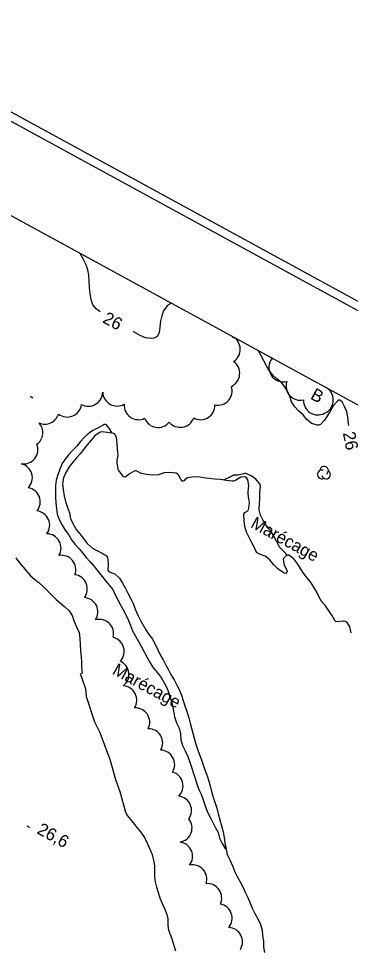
# Model space of a CAD drawing. Extents: x 219136 to 222520, y 5421589 to 5424530.
# Drawn here: x 220024.1 to 220104.1, y 5424305.3 to 5424529.9 of the extents above; entities that cross this region are included whole.
import ezdxf

# ---------------------------------------------------------------- set-up
doc = ezdxf.new("R2010")
doc.units = 0
for name, color, linetype in [('Level 2', 7, 'Continuous'), ('Level 3', 7, 'Continuous'), ('Level 4', 7, 'Continuous'), ('Level 44', 7, 'Continuous'), ('Level 60', 7, 'Continuous'), ('Level 7', 7, 'Continuous')]:
    doc.layers.add(name, color=color, linetype=linetype)

msp = doc.modelspace()

# ---------------------------------------------------------------- linework, layer by layer
at = {"layer": 'Level 2'}
for points in [[(220043.75, 5424459.09), (220042.81, 5424459.81), (220042.04, 5424460.85), (220041.61, 5424462.08), (220041.4, 5424463.55), (220041.18, 5424465), (220041.14, 5424466.51), (220041.05, 5424467.95), (220040.78, 5424469.25), (220040.41, 5424470.47), (220039.74, 5424471.74), (220039.04, 5424473.04), (220038.91, 5424473.23)], [(220060.95, 5424461.19), (220059.96, 5424460.6), (220059.05, 5424459.39), (220058.67, 5424458.16), (220058.36, 5424456.91), (220058.19, 5424455.42), (220058, 5424454.06), (220057.51, 5424453.17), (220057.27, 5424452.99), (220056.85, 5424452.79), (220056.18, 5424452.65), (220054.76, 5424452.88), (220053.45, 5424453.43), (220052.28, 5424454.06), (220051.75, 5424454.34)], [(220076.13, 5424452.9), (220075.93, 5424452.82), (220075.76, 5424453.07), (220075.74, 5424453.11)], [(220097.89, 5424432.95), (220096.95, 5424431.94), (220096.71, 5424431.83), (220096.46, 5424431.77), (220096.19, 5424431.77), (220094.79, 5424432.2), (220093.64, 5424433.1), (220092.72, 5424434.27), (220091.73, 5424435.11), (220090.73, 5424436.17), (220089.94, 5424437.43), (220089.54, 5424438.66), (220089.03, 5424439.83), (220088.37, 5424441), (220087.57, 5424442.04), (220086.41, 5424442.95), (220085.45, 5424443.83), (220084.61, 5424444.87), (220083.92, 5424446.12), (220083.29, 5424447.3), (220082.64, 5424448.53), (220081.97, 5424449.71)], [(220103.75, 5424431.73), (220103.69, 5424432.19), (220103.57, 5424433.67), (220103.32, 5424435.03), (220102.74, 5424436.26), (220102.13, 5424437.38), (220101.61, 5424437.83), (220101.36, 5424437.77), (220101.12, 5424437.62), (220100.11, 5424436.48), (220099.43, 5424435.4), (220098.61, 5424434.07), (220097.89, 5424432.95)], [(220023.47, 5424399.77), (220024.33, 5424398.58), (220025.19, 5424397.54), (220026.07, 5424396.43), (220026.98, 5424395.44), (220027.94, 5424394.59), (220029, 5424393.76), (220029.96, 5424392.93), (220031.01, 5424391.86), (220032.13, 5424390.75), (220033.2, 5424389.7), (220034.26, 5424388.81), (220035.3, 5424387.92), (220036.29, 5424386.93), (220037.01, 5424385.8), (220037.55, 5424384.36), (220038.06, 5424383.11), (220038.71, 5424381.72), (220038.86, 5424380.32), (220038.96, 5424378.8), (220039.05, 5424377.33), (220039.18, 5424375.83), (220039.27, 5424374.57), (220039.3, 5424373.24), (220039.42, 5424371.92), (220038.99, 5424371.6)], [(220038.99, 5424371.6), (220039.03, 5424371.51), (220039.4, 5424370.68), (220040.22, 5424368.16), (220040.44, 5424366.31), (220042.41, 5424360.15), (220043.69, 5424357.6), (220045.59, 5424352.64), (220046.13, 5424351.18), (220047.46, 5424346.27), (220048.56, 5424343.37), (220049.89, 5424338.39), (220050.38, 5424337.46), (220053.8, 5424333.27), (220054.45, 5424332.22), (220055.3, 5424330.6), (220056.32, 5424328.15), (220056.73, 5424326.41), (220056.87, 5424325.35), (220056.91, 5424322.88), (220057.05, 5424321.59), (220057.38, 5424320.28), (220058.2, 5424317.7), (220058.71, 5424316.33), (220059.35, 5424314.99), (220059.86, 5424313.71), (220060.12, 5424312.59), (220060.1, 5424311.05), (220060.27, 5424309.92), (220061.05, 5424307.82), (220061.98, 5424304.9)]]:
    msp.add_lwpolyline(points, dxfattribs=at)
at = {"layer": 'Level 3'}
for p, q in [((220026.87, 5424438.75), (220027.57, 5424438.37)), ((220026.09, 5424335.08), (220026.79, 5424334.7))]:
    msp.add_line(p, q, dxfattribs=at)
at = {"layer": 'Level 4'}
for points in [[(220047.96, 5424423.63), (220048.16, 5424424.43), (220047.97, 5424425.94), (220047.91, 5424427.35), (220047.76, 5424428.81), (220047.49, 5424429.35), (220047.28, 5424429.56), (220047, 5424429.72), (220045.58, 5424430.04), (220044.19, 5424430.16), (220043.9, 5424430.11), (220043.65, 5424429.99), (220042.46, 5424429.14), (220041.62, 5424428.17), (220040.63, 5424426.99), (220039.74, 5424425.88), (220038.95, 5424424.87), (220038.11, 5424423.92), (220037.25, 5424422.96), (220036.33, 5424421.72), (220035.59, 5424420.5), (220034.97, 5424419.09), (220034.74, 5424417.68), (220034.84, 5424416.15), (220035.08, 5424414.68), (220035.46, 5424413.34), (220035.87, 5424411.9), (220036.36, 5424410.61), (220036.63, 5424409.23), (220036.68, 5424409.12), (220037.38, 5424407.72)], [(220081.52, 5424401.07), (220081.39, 5424401.3), (220080.85, 5424402.45), (220080.24, 5424403.67), (220079.63, 5424404.81), (220079.06, 5424405.95), (220078.69, 5424407.31), (220078.52, 5424408.76), (220078.48, 5424410.17), (220078.64, 5424410.69), (220078.88, 5424410.79), (220079.4, 5424411.11), (220079.56, 5424411.4), (220079.66, 5424411.7), (220079.8, 5424413.03), (220079.61, 5424414.47), (220079.46, 5424415.38), (220079.52, 5424415.69), (220079.66, 5424417.17), (220079.4, 5424418.61), (220079.06, 5424419.06), (220078.82, 5424419.21), (220078.55, 5424419.27), (220077.74, 5424419.21), (220076.44, 5424418.43), (220075.92, 5424418.23), (220075.64, 5424418.22), (220074.22, 5424418.45), (220072.82, 5424418.62), (220071.42, 5424418.71), (220069.98, 5424418.88), (220068.71, 5424419.1), (220067.37, 5424419.27), (220065.91, 5424419.25), (220064.87, 5424419.04), (220064.2, 5424418.56), (220064.05, 5424418.36), (220063.82, 5424418.24), (220063.55, 5424418.28), (220063.38, 5424418.47), (220063.24, 5424418.73), (220062.57, 5424419.9), (220062.37, 5424420.05), (220062.11, 5424420.18), (220060.7, 5424420.36), (220059.25, 5424420.25), (220057.78, 5424419.82), (220056.45, 5424419.72), (220054.99, 5424419.84), (220053.75, 5424420.09), (220052.5, 5424420.75), (220052.22, 5424420.77), (220051.99, 5424420.67), (220050.84, 5424419.99), (220049.96, 5424419.32), (220049.7, 5424419.25), (220049.42, 5424419.3), (220049.24, 5424419.53), (220049.11, 5424419.77), (220048.23, 5424420.89), (220048.1, 5424421.21), (220047.93, 5424422.53), (220047.88, 5424422.82), (220047.86, 5424423.35), (220047.96, 5424423.63)], [(220037.38, 5424407.72), (220038.02, 5424406.58), (220038.85, 5424405.51), (220039.8, 5424404.43), (220040.63, 5424403.24), (220041.68, 5424402.27), (220042.85, 5424401.59), (220044.09, 5424400.96), (220045.31, 5424400.21), (220045.46, 5424400.01), (220045.58, 5424399.72), (220045.64, 5424399.43), (220045.72, 5424398.12), (220045.65, 5424396.78), (220045.77, 5424396.53), (220046.02, 5424396.39), (220047.39, 5424395.84), (220048.48, 5424394.88), (220049.17, 5424393.62), (220049.78, 5424392.49), (220050.49, 5424391.23), (220051.19, 5424389.88), (220051.73, 5424388.75), (220052.2, 5424387.34), (220052.86, 5424385.94), (220053.55, 5424384.64), (220054.16, 5424383.51), (220054.77, 5424382.4), (220055.51, 5424381.26), (220056.44, 5424380.1), (220057.16, 5424378.74), (220057.7, 5424377.57), (220058.3, 5424376.37), (220058.97, 5424375.13), (220059.64, 5424373.87), (220060.26, 5424372.72), (220060.86, 5424371.61), (220061.64, 5424370.33), (220062.23, 5424369.18), (220062.86, 5424367.99), (220063.39, 5424366.63), (220063.78, 5424365.33), (220064.23, 5424364.01), (220064.69, 5424362.63), (220065.15, 5424361.16), (220065.51, 5424359.88), (220065.86, 5424358.65), (220066.16, 5424357.43), (220066.49, 5424356.22), (220066.86, 5424354.78), (220067.25, 5424353.59), (220067.67, 5424352.41), (220068.26, 5424351.03), (220068.75, 5424349.54), (220069.15, 5424348.34), (220069.57, 5424347.14), (220069.98, 5424345.83), (220070.38, 5424344.37), (220070.74, 5424343.06), (220071.14, 5424341.76), (220071.56, 5424340.52), (220071.93, 5424339.3), (220072.29, 5424337.98), (220072.69, 5424336.5), (220073.02, 5424335.1)], [(220104.34, 5424381.67), (220104, 5424383.08), (220103.41, 5424384.14), (220103.22, 5424384.3), (220102.97, 5424384.42), (220102.68, 5424384.49), (220102.41, 5424384.5), (220100.96, 5424384.33), (220100.67, 5424384.38), (220100.43, 5424384.55), (220100.3, 5424384.79), (220099.7, 5424385.91), (220098.9, 5424387.12), (220098.15, 5424388.13), (220097.28, 5424389.16), (220096.64, 5424390.28), (220096.02, 5424391.44), (220095.33, 5424392.71), (220094.51, 5424393.95), (220093.65, 5424394.98), (220092.87, 5424396.04), (220092.12, 5424397.21), (220091.34, 5424398.5), (220090.42, 5424399.59), (220089.28, 5424400.37), (220089.03, 5424400.37), (220088.78, 5424400.3), (220088.55, 5424400.18), (220088, 5424399.62), (220087.97, 5424399.34), (220088.19, 5424398.01), (220088.85, 5424396.78), (220088.93, 5424396.52), (220088.82, 5424396.26), (220088.64, 5424396.08), (220088.39, 5424396.01), (220088.14, 5424396.06), (220087.9, 5424396.19), (220086.66, 5424397.07), (220085.59, 5424398.11), (220084.73, 5424399.24), (220083.57, 5424400.15), (220082.26, 5424400.62), (220081.52, 5424401.07)], [(220073.02, 5424335.1), (220073.46, 5424333.61), (220073.74, 5424332.28), (220073.9, 5424330.98), (220074.16, 5424329.47), (220074.42, 5424328.12), (220075.05, 5424326.88), (220075.69, 5424325.45), (220076.22, 5424324.14), (220076.84, 5424322.84), (220077.53, 5424321.55), (220078.26, 5424320.18), (220078.79, 5424319.03), (220079.37, 5424317.74), (220079.95, 5424316.38), (220080.52, 5424315.07), (220081.1, 5424313.9), (220081.8, 5424312.59), (220082.44, 5424311.27), (220082.83, 5424309.87), (220082.97, 5424308.55), (220083.17, 5424307.24), (220083.22, 5424305.81), (220083.41, 5424304.48)]]:
    msp.add_lwpolyline(points, dxfattribs=at)
at = {"layer": 'Level 44'}
for centre, radius, start, end in [((220074.13, 5424450.05), 3.46, 302.1091, 62.1091), ((220073.99, 5424444.27), 3.46, 295.0993, 55.0993), ((220087.96, 5424445.65), 3.46, 139.8614, 283.971), ((220092.09, 5424441.24), 3.46, 162.2637, 282.2637), ((220040.95, 5424439.79), 3.46, 241.2992, 359.492), ((220047.87, 5424439.84), 3.46, 181.2992, 299.492), ((220072.17, 5424440.04), 3.46, 258.4092, 18.4092), ((220096.57, 5424437.83), 3.46, 292.4645, 52.6934), ((220096.29, 5424437.7), 3.46, 177.5556, 297.5556), ((220035.85, 5424437.2), 3.46, 232.6819, 352.6819), ((220053.03, 5424436.55), 3.46, 175.4561, 295.4561), ((220068.01, 5424436.55), 3.46, 241.5826, 1.5826), ((220030.44, 5424435.48), 3.46, 246.1021, 342.5391), ((220057.75, 5424434.67), 3.46, 201.1008, 321.1008), ((220063.12, 5424434.71), 3.46, 219.6919, 339.6919), ((220026.49, 5424429.97), 3.46, 306.1021, 42.5391), ((220025.31, 5424425.89), 3.46, 261.8251, 21.8251), ((220023.97, 5424419.1), 3.46, 315.8507, 75.8507), ((220097.8, 5424420.78), 1.05, 310.1588, 177.6158), ((220097.25, 5424419.89), 1.05, 72.005, 297.6935), ((220098.29, 5424419.85), 1.05, 194.8265, 57.5108), ((220025.88, 5424413.27), 3.46, 320.4496, 80.4496), ((220028.16, 5424407.62), 3.46, 323.5285, 83.5285), ((220030.89, 5424402.1), 3.46, 328.9994, 88.9994), ((220034.44, 5424396.9), 3.46, 339.6604, 99.6604), ((220037.23, 5424392.26), 3.46, 322.4096, 82.4096), ((220039.77, 5424386.69), 3.46, 326.5257, 86.5257), ((220043.58, 5424381.44), 3.46, 345.423, 105.423), ((220046.12, 5424377.2), 3.46, 316.4923, 76.4923), ((220047.26, 5424371.63), 3.46, 306.6612, 66.6613), ((220049.16, 5424365.4), 3.46, 327.1322, 87.1322), ((220052.29, 5424360.06), 3.46, 333.7453, 93.7453), ((220055.41, 5424355.06), 3.46, 330.207, 90.207), ((220058.31, 5424349.88), 3.46, 328.2845, 88.2845), ((220060.32, 5424344.72), 3.46, 314.2412, 74.2412), ((220062.37, 5424338.8), 3.46, 323.9201, 83.9201), ((220062.49, 5424334.56), 3.46, 279.4028, 39.4028), ((220062.61, 5424327.71), 3.46, 322.5322, 82.5322), ((220066.05, 5424322.21), 3.46, 341.5611, 101.5611), ((220069.65, 5424317.66), 3.46, 335.0912, 95.0912), ((220072.16, 5424312.79), 3.46, 319.5756, 79.5756), ((220074.68, 5424307.08), 3.46, 328.0894, 88.0894)]:
    msp.add_arc(centre, radius, start, end, dxfattribs=at)
at = {"layer": 'Level 60'}
for points in [[(219135.93, 5422982.66), (219981.09, 5424529.89), (222519.95, 5423143.06), (221674.79, 5421595.83), (219135.93, 5422982.66)], [(219138.65, 5422983.46), (219981.9, 5424527.19), (222517.24, 5423142.28), (221673.99, 5421598.55), (219138.65, 5422983.46)]]:
    msp.add_lwpolyline(points, dxfattribs=at)
msp.add_lwpolyline([(219164.83, 5422989.67), (219989.85, 5424500.03), (222033.74, 5423383.57), (221208.72, 5421873.21)], close=True, dxfattribs=at)
at = {"layer": 'Level 7'}
for points in [[(220046.65, 5424429.8), (220045.98, 5424431.02), (220045.32, 5424431.89), (220045.05, 5424431.95), (220044.78, 5424431.93), (220044.54, 5424431.8), (220043.32, 5424431.15), (220042.06, 5424430.48), (220040.86, 5424429.66), (220039.92, 5424428.82), (220039.04, 5424427.81), (220038.15, 5424426.73), (220037.1, 5424425.68), (220036.12, 5424424.65), (220035.32, 5424423.6), (220034.63, 5424422.52), (220034.02, 5424421.13), (220033.54, 5424419.82), (220033.14, 5424418.49), (220033.05, 5424417.2), (220032.98, 5424415.88), (220032.98, 5424414.41), (220033.13, 5424413.02), (220033.26, 5424411.59), (220033.41, 5424410.27), (220033.88, 5424408.97), (220034.61, 5424407.6), (220035.35, 5424406.45), (220036.15, 5424405.36), (220036.86, 5424404.12), (220037.75, 5424402.97), (220038.72, 5424401.91), (220039.54, 5424400.94), (220040.41, 5424399.85), (220041.28, 5424398.86), (220042.31, 5424397.65), (220043.27, 5424396.48), (220044.26, 5424395.28), (220045.18, 5424394.16), (220046, 5424393.18), (220046.81, 5424392.09), (220047.43, 5424390.86), (220048.07, 5424389.61), (220048.69, 5424388.44), (220049.34, 5424387.22), (220049.98, 5424386.03), (220050.66, 5424384.66), (220051.1, 5424383.45), (220051.62, 5424382.14), (220052.29, 5424380.87), (220053.03, 5424379.52), (220053.77, 5424378.24), (220054.48, 5424376.94), (220055.14, 5424375.71), (220055.83, 5424374.45), (220056.69, 5424373.14), (220057.65, 5424372.03), (220058.5, 5424370.84), (220059.21, 5424369.58), (220059.92, 5424368.22), (220060.43, 5424366.93), (220060.87, 5424365.58), (220061.2, 5424364.23), (220061.51, 5424362.84), (220061.76, 5424361.39)], [(220088.87, 5424400.32), (220088.54, 5424400.79), (220087.56, 5424401.83), (220087.17, 5424402.17), (220087.03, 5424402.44), (220086.33, 5424403.74), (220085.65, 5424405.01), (220084.9, 5424406.35), (220083.91, 5424407.44), (220083.14, 5424408.73), (220082.44, 5424410.07), (220082.12, 5424411.31), (220082.22, 5424412.75), (220082.27, 5424414.06), (220082.33, 5424415.56), (220082.48, 5424417.05), (220082.42, 5424417.34), (220082.27, 5424417.59), (220081.37, 5424418.75), (220080.22, 5424419.54), (220078.94, 5424420.1), (220078.67, 5424420.12), (220078.43, 5424420), (220077.06, 5424419.69), (220075.98, 5424419.67), (220075.75, 5424419.55), (220074.55, 5424418.99), (220073.5, 5424418.54)], [(220061.76, 5424361.39), (220062.18, 5424359.94), (220062.82, 5424358.62), (220063.2, 5424357.29), (220063.23, 5424355.83), (220063.64, 5424354.49), (220064.32, 5424353.17), (220064.92, 5424351.81), (220065.42, 5424350.45), (220065.88, 5424349), (220066.3, 5424347.68), (220066.72, 5424346.48), (220067.11, 5424345.21), (220067.58, 5424343.84), (220068.22, 5424342.57), (220068.73, 5424341.12), (220069.08, 5424339.87), (220069.64, 5424338.55), (220070.3, 5424337.19), (220070.96, 5424335.84), (220071.61, 5424334.62), (220072.24, 5424333.44), (220072.6, 5424332.07), (220073.23, 5424330.82), (220073.91, 5424329.64), (220074.17, 5424329.41)]]:
    msp.add_lwpolyline(points, dxfattribs=at)

# ---------------------------------------------------------------- texts
at = {"layer": 'Level 2'}
for rotation, p in [(331.7281, (220044.15, 5424456.67)), (281.3721, (220102.3, 5424429.9))]:
    msp.add_text('26', height=3, rotation=rotation, dxfattribs=at).set_placement(p)
at = {"layer": 'Level 3'}
msp.add_text('26,6', height=3, rotation=331.383, dxfattribs=at).set_placement((220028.33, 5424333.34))
at = {"layer": 'Level 44'}
msp.add_text('B', height=3, rotation=331.3547, dxfattribs=at).set_placement((220094.29, 5424438.24))
at = {"layer": 'Level 7'}
for p in [(220079.86, 5424407.23), (220046.51, 5424371.83)]:
    msp.add_text('Marécage', height=3, rotation=331.383, dxfattribs=at).set_placement(p)

doc.saveas('drawing.dxf')
